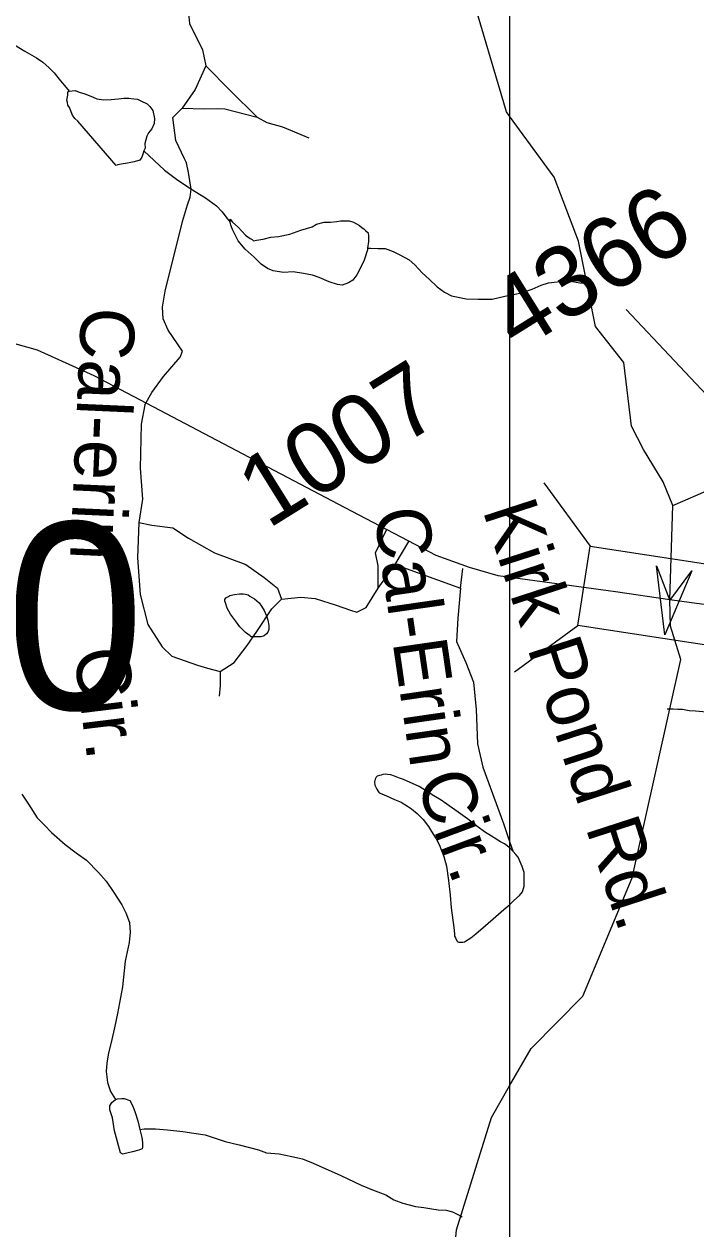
# Model space of a CAD drawing. Extents: x 2001466 to 31450019, y -30647475 to 847247.
# Drawn here: x 2156218 to 2158579, y 725642 to 729877 of the extents above; entities that cross this region are included whole.
import ezdxf

# ---------------------------------------------------------------- set-up
doc = ezdxf.new("R2010")
doc.units = 0
for name, color, linetype in [('Exist Hydrographic Creek Single Shore', 7, 'Continuous'), ('Exist Hydrographic Misc Water Feature', 7, 'Continuous'), ('Exist Road Non-System Type 51', 7, 'Continuous'), ('Exist Road Non-System Type 51 Label', 7, 'Continuous'), ('Exist Road Secondary Structure Standard Bridge Attributed CELL', 7, 'Continuous'), ('Exist Road Secondary Structure Standard Bridge CELL', 7, 'Continuous'), ('Exist Road Secondary Structure Standard Bridge Number Label', 7, 'Continuous'), ('Exist Road Secondary Type 51 Attributed', 7, 'Continuous'), ('Exist Road Secondary Type 51 Number Label', 7, 'Continuous'), ('Map Preparation Inset Cut Line', 7, 'Continuous')]:
    doc.layers.add(name, color=color, linetype=linetype)

msp = doc.modelspace()

# ---------------------------------------------------------------- linework, layer by layer
at = {"layer": 'Exist Hydrographic Creek Single Shore'}
for points in [[(2157924.3, 729553.6), (2157913.2, 729568.9), (2157786.2, 730001.3), (2157744.2, 730051.3), (2157758.2, 730434.9), (2157706.3, 730793.5), (2157505.1, 731066.6), (2157471.3, 731208.4), (2157467.2, 731825.2), (2157416.1, 732032.9)], [(2158394.6, 728382.6), (2158353.2, 728464.2), (2158326.1, 728687.8), (2158226.1, 728814.6), (2158166.2, 729114.4), (2158081.1, 729339.1), (2157924.3, 729553.6)], [(2158498.2, 728185.7), (2158464.1, 728268.4), (2158394.6, 728382.6)], [(2158498.2, 728185.7), (2158614.2, 728235.9), (2158778.1, 728384.8)], [(2157924.3, 726145.3), (2158000.1, 726276.8), (2158182.2, 726460.1), (2158355.1, 726876.5), (2158526.1, 727643.9), (2158489.5, 727761.2), (2158487.3, 727853.6), (2158498.2, 728185.7)], [(2157303.1, 724355.7), (2157343.1, 724597.6), (2157442.2, 724805.5), (2157633.1, 724949.3), (2157698.1, 725190.6), (2157737.2, 725639.3), (2157860.1, 726033.7), (2157924.3, 726145.3)]]:
    msp.add_lwpolyline(points, dxfattribs=at)
at = {"layer": 'Exist Hydrographic Misc Water Feature'}
for points in [[(2156023, 729895.9), (2156066.7, 729862.1), (2156095, 729846.1), (2156124.9, 729834.2), (2156151.2, 729822.6), (2156185, 729804.9), (2156221.3, 729782.8), (2156261.7, 729759.2), (2156283.6, 729743.3), (2156305.8, 729723.4), (2156323.6, 729705.6), (2156345.8, 729677.5), (2156359.7, 729661.6), (2156376.3, 729641.7)], [(2156639.2, 729431.6), (2156637.1, 729423.4), (2156631.4, 729409.2), (2156625.4, 729399.6), (2156605.3, 729393.3), (2156581.2, 729389.2), (2156559.2, 729384.8), (2156547.5, 729383), (2156541.6, 729381), (2156406.9, 729536.1), (2156396.6, 729546.1), (2156388.4, 729557.9), (2156378.2, 729583.8), (2156372.4, 729592), (2156370.2, 729602.1), (2156368.1, 729609.7), (2156370.2, 729622), (2156372.4, 729627.7), (2156372.4, 729635.8), (2156372.2, 729639.9), (2156376.3, 729641.7)], [(2156376.3, 729641.7), (2156398, 729644.1), (2156412.2, 729637.9), (2156432.1, 729632), (2156440.5, 729628.3), (2156460.4, 729620.5), (2156474.1, 729614.3), (2156498.3, 729610.7), (2156524.1, 729612.8), (2156550.4, 729614.9), (2156568.2, 729617.1), (2156586.5, 729617.2), (2156603.9, 729615.3), (2156616.4, 729613.1), (2156628.1, 729607.2), (2156650.3, 729597.4), (2156660.1, 729587.4), (2156670.1, 729573.7), (2156676.5, 729545.6), (2156674.9, 729527.6), (2156666.7, 729509.3), (2156655, 729495.3), (2156649.2, 729483.6), (2156642.7, 729457.4), (2156643.5, 729441.5), (2156639.2, 729431.6)], [(2156639.2, 729431.6), (2156711.4, 729363.9), (2156753.6, 729331.9), (2156804, 729298.3), (2156855.7, 729266.6), (2156894.1, 729238.9), (2156914.2, 729217.2), (2156930.6, 729195.2), (2156942.2, 729181.3)], [(2156942.2, 729181.3), (2156942.7, 729191.4), (2156950.2, 729181.3), (2156970.8, 729163.2), (2156982.8, 729149.2), (2156996.8, 729135.7), (2157004.6, 729129.7), (2157013, 729123.5), (2157019.1, 729119.8), (2157024.9, 729115.7), (2157034.9, 729117.8), (2157058.5, 729121.9), (2157084.8, 729128.1), (2157112.6, 729130.3), (2157152.6, 729138.5), (2157190.8, 729152.6), (2157230.1, 729164.9), (2157245.8, 729173.7), (2157272.4, 729181.3), (2157294.5, 729181.2), (2157316.7, 729183.5), (2157330.6, 729185.5), (2157338.2, 729185.5), (2157360.4, 729185.8), (2157376.3, 729181.8), (2157386.4, 729175.8), (2157396.4, 729169.8), (2157406.5, 729161.8), (2157412.2, 729158.1), (2157418.4, 729151.9), (2157427, 729144.1), (2157428.8, 729132), (2157428.6, 729113.8), (2157425.1, 729090)], [(2157425.1, 729090), (2157424.9, 729084), (2157413, 729048), (2157397.3, 729013.9), (2157387.4, 728995.9), (2157373.3, 728977.8), (2157357.7, 728967.6), (2157335.7, 728959.5), (2157319.5, 728961.6), (2157289.8, 728971.3), (2157255.4, 728987.1), (2157231.2, 728994.8), (2157199.6, 729000.8), (2157163.5, 729006.7), (2157129.7, 729004.5), (2157093.6, 729010), (2157073.5, 729017.8), (2157051.1, 729033.8), (2157027.1, 729057.7), (2156994.7, 729085.8), (2156970.8, 729115.3), (2156963, 729129.5), (2156950.7, 729155.3), (2156944.9, 729171.2), (2156942.2, 729181.3)], [(2157425.1, 729090), (2157435, 729090.2), (2157462.7, 729088.4), (2157486.9, 729088.4), (2157515, 729078.5), (2157539, 729066.7), (2157570.9, 729048.9), (2157591.2, 729030.8), (2157617.3, 729003), (2157641.7, 728981.4), (2157669.8, 728953.6), (2157695.6, 728935.6), (2157719.6, 728921.8), (2157771.7, 728911.9), (2157813.9, 728910.3), (2157863.5, 728910.5), (2157907.8, 728920.9), (2157959.7, 728931.3), (2158003.2, 728945.4), (2158035.4, 728959.6), (2158061.4, 728967.8), (2158091.4, 728971.8), (2158117.2, 728974), (2158145.1, 728972.2), (2158171.1, 728968.3), (2158187.5, 728966.6), (2158195.5, 728966.2)], [(2157027.8, 727857.4), (2157044.2, 727843.5), (2157052, 727831.4), (2157062, 727815.7), (2157070, 727797.4), (2157074.3, 727781.8), (2157078, 727763.8), (2157078.2, 727749.5), (2157074.5, 727739.6), (2157070.4, 727733.7), (2157062.2, 727727.6), (2157050.5, 727723.3), (2157032.7, 727723.2), (2157020.4, 727723.4), (2157016.5, 727723.2), (2157012.6, 727727.4), (2156996.2, 727739.2), (2156976.5, 727759.2), (2156964.4, 727774.9), (2156943.9, 727802.7), (2156931.8, 727824.8), (2156925.8, 727842.8), (2156924, 727848.7), (2156923.6, 727854.9), (2156927.7, 727860.8), (2156933.8, 727864.7), (2156941.6, 727868.8), (2156957.6, 727872.8), (2156975.5, 727875), (2156987.8, 727875.2), (2156996, 727873.1), (2157005.4, 727871.3), (2157011.6, 727867.1), (2157027.8, 727857.4)], [(2158639.3, 727456.7), (2158629.4, 727458.6), (2158603.4, 727460.5), (2158577.3, 727462), (2158555.6, 727464), (2158531.6, 727467.7), (2158515.4, 727467.7), (2158499.6, 727469.7), (2158489.4, 727469.6), (2158477.5, 727469.4)], [(2157892.3, 727002.6), (2157860.3, 727022.4), (2157836.1, 727038.3), (2157814.1, 727054.1), (2157776.2, 727083.8), (2157743.6, 727107.4), (2157711.4, 727129.3), (2157683.3, 727149.4), (2157657.5, 727165), (2157607, 727197), (2157551.5, 727222.4), (2157537.1, 727226.2), (2157519.5, 727234.2), (2157507.4, 727238.1), (2157494.9, 727239.9), (2157486.9, 727240.3), (2157478.7, 727239.9), (2157473.3, 727237.9), (2157467, 727236), (2157459, 727234), (2157454.9, 727230.1), (2157451.4, 727223.8), (2157449.3, 727214), (2157451.2, 727201.9), (2157457.3, 727188), (2157461.4, 727182.1), (2157465.5, 727175.8), (2157475.4, 727171.9), (2157491.6, 727164.2), (2157519.3, 727152.3), (2157543.7, 727142.5), (2157565.6, 727128.6), (2157579.6, 727118.8), (2157599.4, 727102.8), (2157620.2, 727081.1), (2157639.8, 727057), (2157650.1, 727039.2), (2157666.3, 727013.2), (2157676.5, 726993.4), (2157692.7, 726951.2), (2157702.6, 726917.3), (2157709.1, 726867.6), (2157715.7, 726815.5), (2157719.4, 726771.5), (2157728.2, 726701.7), (2157730.5, 726679.4), (2157730.5, 726671.7), (2157734.2, 726665.9), (2157738.3, 726655.5), (2157742, 726651.7), (2157746.3, 726649.8), (2157754.5, 726649.8), (2157760.4, 726649.7), (2157766.1, 726651.7), (2157788.1, 726665.8), (2157806.1, 726680.1), (2157839.8, 726708.3), (2157875.9, 726740.6), (2157903.5, 726764.8), (2157925.3, 726782.6), (2157939.4, 726796.7), (2157959.1, 726814.8), (2157969.2, 726827.1), (2157975.1, 726846.8), (2157975.1, 726874.9), (2157975.1, 726895.1), (2157968.9, 726916.8), (2157954.2, 726949), (2157946.6, 726958.7), (2157926.5, 726980.8), (2157906, 726996.4), (2157892.3, 727002.6)], [(2156210, 727171), (2156233.8, 727134.9), (2156264.1, 727087.4), (2156290.4, 727061.5), (2156314.6, 727035.5), (2156363, 726993.7), (2156400.9, 726964), (2156437.4, 726938.2), (2156479.4, 726894.6), (2156507.1, 726864.8), (2156533.6, 726824.7), (2156562.1, 726781.1), (2156576, 726753), (2156588.3, 726719.1), (2156590.4, 726685.2), (2156586.9, 726649.2), (2156573, 726583.1), (2156563.5, 726493.3), (2156546.1, 726399), (2156536.7, 726355), (2156524.8, 726297.1), (2156514.9, 726260.9), (2156509, 726224.9), (2156506.9, 726195.1), (2156509.4, 726176.9), (2156511.2, 726157.2), (2156521.7, 726125.2), (2156539.5, 726097.3)], [(2156624.4, 725991.6), (2156632.4, 725963.6), (2156634.7, 725945.8), (2156634.5, 725929.6), (2156632.6, 725923.8), (2156620.9, 725919.5), (2156598.6, 725913.6), (2156574.6, 725907.4), (2156565, 725905.3), (2156556.8, 725909.4), (2156536.5, 725987.1), (2156528.5, 726032.9), (2156519.8, 726061), (2156519.6, 726075.2), (2156526, 726087.2), (2156539.5, 726097.3)], [(2156539.5, 726097.3), (2156545.9, 726099.2), (2156561.5, 726101.3), (2156569.5, 726101.3), (2156590, 726093.4), (2156600.2, 726073.6), (2156608, 726051.7), (2156618.3, 726021.8), (2156624.4, 725991.6)], [(2156624.4, 725991.6), (2156640, 725993.7), (2156650.3, 725993.8), (2156680, 725994.1), (2156722.2, 725990.2), (2156776.2, 725984.5), (2156814.3, 725978.7), (2156854.7, 725973), (2156924.6, 725949.5), (2156974.4, 725937.4), (2157042.5, 725920.3), (2157070.6, 725910.3), (2157114.7, 725906.5), (2157158.6, 725896.6), (2157196.7, 725888.8), (2157234.4, 725873), (2157331, 725829.6), (2157403.2, 725796), (2157443, 725780.2), (2157489.3, 725762.6), (2157517.4, 725744.6), (2157549.4, 725732.9), (2157571.3, 725727.1), (2157593.5, 725721.4), (2157623.2, 725717.3), (2157651.1, 725713.4), (2157673.5, 725709.7), (2157701.6, 725707.8), (2157723.7, 725702.1), (2157751.6, 725688.1), (2157757.7, 725684.3)]]:
    msp.add_lwpolyline(points, dxfattribs=at)
at = {"layer": 'Exist Road Non-System Type 51'}
for p, q in [((2157521.8, 727978), (2157570.5, 728059.2)), ((2157462.1, 727895.2), (2157521.8, 727978)), ((2157521.8, 727978), (2157751.6, 727895.2)), ((2157751.6, 727895.2), (2157759.8, 727963.5)), ((2157924.3, 727004.3), (2157935.5, 726970.9))]:
    msp.add_line(p, q, dxfattribs=at)
for points in [[(2155785.9, 730626.1), (2156193.2, 730629.6), (2156343.7, 730612.4), (2156473.8, 730602.2), (2156542.3, 730602.2), (2156614.1, 730598.7), (2156754.5, 730595.3), (2156771.6, 730578.2), (2156778.4, 730502.8), (2156808.7, 730407.8), (2156825.9, 730304.4), (2156826.3, 730174.1), (2156802.4, 730085), (2156788.7, 729985.7), (2156798.9, 729879.5), (2156845, 729787.4), (2156856.9, 729731.2)], [(2156856.9, 729731.2), (2156819.7, 729647.4), (2156774.1, 729581.8)], [(2156856.9, 729731.2), (2156942.2, 729643.8), (2157036.9, 729550.4)], [(2156642.9, 728539.4), (2156667.4, 728582.4), (2156707.9, 728638.7), (2156766.1, 728707.2), (2156775.2, 728727.3), (2156724, 728801.6), (2156706.8, 728841), (2156704.3, 728882.8), (2156713.5, 728938.6), (2156775, 729183.9), (2156792.1, 729242.2), (2156802.4, 729269.6), (2156805.8, 729297), (2156795.5, 729355.5), (2156788.7, 729389.8), (2156781.8, 729403.5), (2156751, 729468.5), (2156741.3, 729549.7), (2156774.1, 729581.8)], [(2156774.1, 729581.8), (2156849.6, 729579.6), (2156897.3, 729580.3), (2156923.7, 729579.6), (2157036.9, 729550.4)], [(2157036.9, 729550.4), (2157071.1, 729531.7), (2157126, 729516.2), (2157218.8, 729477.5)], [(2156642.9, 728539.4), (2156629.2, 728470.9), (2156625.8, 728316.8), (2156634.8, 728207.9), (2156621, 728125.2)], [(2156621, 728125.2), (2156616.4, 728001), (2156625.6, 727872.2), (2156653.2, 727766.5), (2156703.7, 727688.3), (2156737.5, 727655.1), (2156827.8, 727623.9), (2156862.3, 727613.5), (2156907.6, 727602.1)], [(2156621, 728125.2), (2156667, 728116), (2156740.5, 728106.8), (2156795.7, 728070), (2156887.6, 728019.4), (2156997.9, 727978), (2157062.2, 727932), (2157108.2, 727895.2), (2157123.2, 727855.6)], [(2157462.1, 727895.2), (2157462.1, 727973.4), (2157452.9, 728019.4), (2157492.1, 728100.2)], [(2156907.6, 727602.1), (2156956.5, 727633.1), (2157002.2, 727692.9), (2157036.2, 727742.1), (2157089.1, 727821.5), (2157123.2, 727855.6)], [(2157123.2, 727855.6), (2157190.9, 727863), (2157241.5, 727858.4), (2157315, 727835.4), (2157365.1, 727817.8), (2157387.8, 727810.2), (2157420.7, 727826.2), (2157462.1, 727895.2)], [(2157751.6, 727895.2), (2157742.4, 727789.5), (2157737.8, 727706.7), (2157770, 727633.1), (2157797.6, 727564.1), (2157806.8, 727467.6), (2157811.4, 727348), (2157829.8, 727265.2), (2157903.3, 727067.5), (2157924.3, 727004.3)], [(2156907.6, 727602.1), (2156907.6, 727552.9), (2156903.9, 727515.1)]]:
    msp.add_lwpolyline(points, dxfattribs=at)
at = {"layer": 'Exist Road Secondary Structure Standard Bridge Attributed CELL'}
msp.add_lwpolyline([(2158565.1, 727955.6), (2158470.1, 727731), (2158440.1, 727973), (2158486.9, 727851.8)], close=True, dxfattribs=at)
at = {"layer": 'Exist Road Secondary Structure Standard Bridge CELL'}
for p, q in [((2158044.2, 728265.4), (2158207.3, 728042.8)), ((2157941.6, 727600.7), (2158164.3, 727763.8))]:
    msp.add_line(p, q, dxfattribs=at)
msp.add_lwpolyline([(2158207.3, 728042.8), (2158804.7, 727950.7), (2158761.6, 727671.6), (2158164.3, 727763.8)], close=True, dxfattribs=at)
at = {"layer": 'Exist Road Secondary Type 51 Attributed'}
for points in [[(2158487.3, 727853.6), (2158296.5, 727881.2), (2157884.2, 727937.8), (2157783.8, 727967.1), (2157666.6, 728009), (2157346.4, 728176.5), (2156671.4, 728532.5), (2156464.3, 728641.4), (2156265.4, 728731.5), (2156160.8, 728760.8), (2156047.8, 728769.2), (2155878.3, 728767.1), (2154893.6, 728742), (2154357.9, 728716.8), (2154171.6, 728702.2), (2153912.1, 728672.9), (2153475, 728628.9)], [(2159407.5, 727732.9), (2159328.7, 727741.7), (2158563.3, 727843.5), (2158487.3, 727853.6)]]:
    msp.add_lwpolyline(points, dxfattribs=at)
at = {"layer": 'Exist Road Secondary Type 51 Number Label'}
msp.add_line((2158903, 728268.9), (2158334, 728874.6), dxfattribs=at)
at = {"layer": 'Map Preparation Inset Cut Line'}
for p, q in [((2157924.3, 732379.3), (2157924.3, 729553.6)), ((2157924.3, 729553.6), (2157924.3, 727922.1)), ((2157924.3, 727922.1), (2157924.3, 727004.3)), ((2157924.3, 727004.3), (2157924.3, 726145.3)), ((2157924.3, 726145.3), (2157924.3, 724350))]:
    msp.add_line(p, q, dxfattribs=at)

# ---------------------------------------------------------------- texts
at = {"layer": 'Exist Road Non-System Type 51 Label'}
for s, rotation, p in [('Cal-erin', 267.3987, (2156419.9, 728884.8)), ('Kirk Pond Rd.', 287.9794, (2157828.6, 728169.3)), ('Cal-Erin', 278.213, (2157446.3, 728167.3)), ('Cir.', 276.9585, (2156393.1, 727676.5)), ('Cir.', 290.3991, (2157592.7, 727216.5))]:
    msp.add_text(s, height=190, rotation=rotation, dxfattribs=at).set_placement(p)
at = {"layer": 'Exist Road Secondary Structure Standard Bridge Number Label'}
msp.add_text('230', height=656.17, dxfattribs=at).set_placement((2155177.2, 727469.3))
at = {"layer": 'Exist Road Secondary Type 51 Number Label'}
for s, p in [('4366', (2157952.4, 728721.8)), ('1007', (2157074.7, 728100.6))]:
    msp.add_text(s, height=250, rotation=31.918, dxfattribs=at).set_placement(p)

doc.saveas('drawing.dxf')
